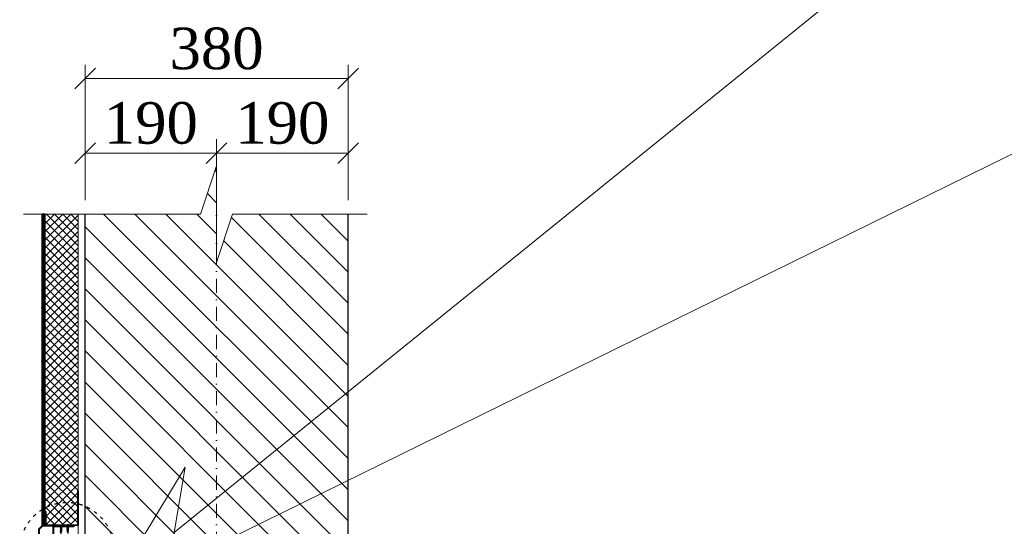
# Model space of a CAD drawing. Header units: millimetres. Extents: x 2063114 to 14983986, y -126020516 to 213791.
# Tile 670 of 731: x 2422613 to 2429726, y -114317 to -110657. Entities that reach past the tile are written whole.
import ezdxf

# ---------------------------------------------------------------- set-up
doc = ezdxf.new("R2010")
doc.units = ezdxf.units.MM
for name, pattern in [('ACAD_ISO03W100', [30, 12, -18]), ('ACAD_ISO04W100', [30, 24, -3, 0, -3]), ('DASHDOT', [25.4, 12.7, -6.35, 0, -6.35]), ('DASHDOTX2', [50.8, 25.4, -12.7, 0, -12.7])]:
    doc.linetypes.add(name, pattern=pattern)
doc.layers.get('Defpoints').update_dxf_attribs({"color": 6, "lineweight": 35})
doc.layers.add('Building', color=3, linetype='Continuous')
doc.layers.add('Композит', color=203, linetype='Continuous')
doc.layers.add('osi', color=7, linetype='ACAD_ISO04W100', lineweight=13, true_color=0x575757)
for name, color, linetype, lineweight in [('АР размеры', 90, 'Continuous', 25), ('Стены_GR', 250, 'Continuous', 20), ('Тонкие дополнительные_GR', 250, 'Continuous', 20), ('Тонкие_вспом_GR', 7, 'Continuous', 13), ('Узлы', 7, 'Continuous', 30), ('Штрих_GR', 35, 'Continuous', 5)]:
    doc.layers.add(name, color=color, linetype=linetype, lineweight=lineweight)
doc.styles.add('Times New Roman', font='times.ttf')
doc.dimstyles.new('Миржалол20', dxfattribs={"dimtxt": 300, "dimasz": 150, "dimexe": 100, "dimexo": 100, "dimgap": 63, "dimtad": 1, "dimdec": 0, "dimlfac": 0.2, "dimtxsty": 'Times New Roman', "dimblk": 'OBLIQUE', "dimcen": 100, "dimclrd": 256, "dimclre": 256, "dimclrt": 256, "dimadec": 0, "dimazin": 0, "dimtfac": 1, "dimtdec": 0, "dimtmove": 1, "dimatfit": 3, "dimfxl": 800, "dimfxlon": 1, "dimlwd": 13, "dimlwe": 13, "dimarcsym": 0})

# ---------------------------------------------------------------- blocks, each defined once
blk = doc.blocks.new('_Oblique')
at = {"color": 0, "linetype": 'ByBlock', "lineweight": -2}
blk.add_line((-0.5, -0.5), (0.5, 0.5), dxfattribs=at)
blk = doc.blocks.new('*D4167')
at = {"linetype": 'Continuous', "lineweight": 13, "ltscale": 3, "transparency": 16777216}
for p, q in [((2424035.7, -111962), (2424035.7, -111521.1)), ((2424985.7, -111962), (2424985.7, -111521.1)), ((2424985.7, -111621.1), (2424035.7, -111621.1))]:
    blk.add_line(p, q, dxfattribs=at)
at = {"layer": 'Defpoints', "color": 0, "ltscale": 3, "transparency": 16777216}
for p in [(2424035.7, -111621.1), (2424035.7, -112062), (2424985.7, -112062)]:
    blk.add_point(p, dxfattribs=at)
at = {"lineweight": 13, "ltscale": 3, "transparency": 16777216, "xscale": 150, "yscale": 150, "zscale": 150, "rotation": 180}
blk.add_blockref('_Oblique', (2424035.7, -111621.1), dxfattribs=at)
at = {"lineweight": 13, "ltscale": 3, "transparency": 16777216, "xscale": 150, "yscale": 150, "zscale": 150}
blk.add_blockref('_Oblique', (2424985.7, -111621.1), dxfattribs=at)
at = {"lineweight": 13, "ltscale": 3, "transparency": 16777216, "insert": (2424510.7, -111405.1), "char_height": 300, "attachment_point": 5, "style": 'Times New Roman'}
blk.add_mtext('190', dxfattribs=at)
blk = doc.blocks.new('*D4168')
at = {"linetype": 'Continuous', "lineweight": 13, "ltscale": 3, "transparency": 16777216}
for p, q in [((2423085.7, -111962), (2423085.7, -111521.1)), ((2424035.7, -111962), (2424035.7, -111521.1)), ((2423085.7, -111621.1), (2424035.7, -111621.1))]:
    blk.add_line(p, q, dxfattribs=at)
at = {"layer": 'Defpoints', "color": 0, "ltscale": 3, "transparency": 16777216}
for p in [(2424035.7, -111621.1), (2423085.7, -112062), (2424035.7, -112062)]:
    blk.add_point(p, dxfattribs=at)
at = {"lineweight": 13, "ltscale": 3, "transparency": 16777216, "xscale": 150, "yscale": 150, "zscale": 150, "rotation": 180}
blk.add_blockref('_Oblique', (2423085.7, -111621.1), dxfattribs=at)
at = {"lineweight": 13, "ltscale": 3, "transparency": 16777216, "xscale": 150, "yscale": 150, "zscale": 150}
blk.add_blockref('_Oblique', (2424035.7, -111621.1), dxfattribs=at)
at = {"lineweight": 13, "ltscale": 3, "transparency": 16777216, "insert": (2423560.7, -111405.1), "char_height": 300, "attachment_point": 5, "style": 'Times New Roman'}
blk.add_mtext('190', dxfattribs=at)
blk = doc.blocks.new('*D4169')
at = {"linetype": 'Continuous', "lineweight": 13, "ltscale": 3, "transparency": 16777216}
for p, q in [((2423085.7, -111882.6), (2423085.7, -110982.6)), ((2424985.7, -111882.6), (2424985.7, -110982.6)), ((2424985.7, -111082.6), (2423085.7, -111082.6))]:
    blk.add_line(p, q, dxfattribs=at)
at = {"layer": 'Defpoints', "color": 0, "ltscale": 3, "transparency": 16777216}
for p in [(2423085.7, -111082.6), (2423085.7, -112062), (2424985.7, -112062)]:
    blk.add_point(p, dxfattribs=at)
at = {"lineweight": 13, "ltscale": 3, "transparency": 16777216, "xscale": 150, "yscale": 150, "zscale": 150, "rotation": 180}
blk.add_blockref('_Oblique', (2423085.7, -111082.6), dxfattribs=at)
at = {"lineweight": 13, "ltscale": 3, "transparency": 16777216, "xscale": 150, "yscale": 150, "zscale": 150}
blk.add_blockref('_Oblique', (2424985.7, -111082.6), dxfattribs=at)
at = {"lineweight": 13, "ltscale": 3, "transparency": 16777216, "insert": (2424035.7, -110867), "char_height": 300, "attachment_point": 5, "style": 'Times New Roman'}
blk.add_mtext('380', dxfattribs=at)
blk = doc.blocks.new('4.8[12')
at = {"layer": 'Building', "linetype": 'ByBlock'}
for p, q in [((-2.5, 0), (2.5, 0)), ((-2.5, 0), (-2.5, -0.2)), ((-1.3, 8.6), (1.2, 9.1)), ((-1, 8.8), (-1.3, 8.6)), ((-1, 8.5), (-1.3, 8.6)), ((-1.3, 7.6), (1.2, 8.1)), ((-1, 7.8), (-1.3, 7.6)), ((-1, 7.5), (-1.3, 7.6)), ((-1.3, 6.6), (1.2, 7.1)), ((-1, 6.8), (-1.3, 6.6)), ((-1, 6.5), (-1.3, 6.6)), ((-1.3, 5.6), (1.2, 6.1)), ((-1, 5.8), (-1.3, 5.6)), ((-1, 5.5), (-1.3, 5.6)), ((-1.3, 4.6), (1.2, 5.1)), ((-1, 4.8), (-1.3, 4.6)), ((-1, 4.5), (-1.3, 4.6)), ((-1.3, 3.6), (1.2, 4.1)), ((-1, 3.8), (-1.3, 3.6)), ((-1, 3.5), (-1.3, 3.6)), ((-1.3, 2.6), (1.2, 3.1)), ((-1, 2.8), (-1.3, 2.6)), ((-1, 2.5), (-1.3, 2.6)), ((-1.3, 1.6), (1.2, 2.1)), ((-1, 1.8), (-1.3, 1.6)), ((-1, 1.5), (-1.3, 1.6)), ((-1.3, 0.6), (1.2, 1.1)), ((-1, 0.8), (-1.3, 0.6)), ((-1, 0.5), (-1.3, 0.6)), ((-1.2, 9.7), (1, 10.1)), ((-0.8, 9.8), (-1.2, 9.7)), ((-0.9, 9.5), (-1.2, 9.7)), ((-0.9, 9.5), (-1, 9.3)), ((-1, 8.8), (-1, 9.3)), ((-1, 8.8), (1, 9.3)), ((-1, 8.5), (1, 9)), ((-1, 7.8), (-1, 8.5)), ((-1, 7.8), (1, 8.3)), ((-1, 7.5), (1, 8)), ((-1, 6.8), (-1, 7.5)), ((-1, 6.8), (1, 7.3)), ((-1, 6.5), (1, 7)), ((-1, 5.8), (-1, 6.5)), ((-1, 5.8), (1, 6.3)), ((-1, 5.5), (1, 6)), ((-1, 4.8), (-1, 5.5)), ((-1, 4.8), (1, 5.3)), ((-1, 4.5), (1, 5)), ((-1, 3.8), (-1, 4.5)), ((-1, 3.8), (1, 4.3)), ((-1, 3.5), (1, 4)), ((-1, 2.8), (-1, 3.5)), ((-1, 2.8), (1, 3.3)), ((-1, 2.5), (1, 3)), ((-1, 1.8), (-1, 2.5)), ((-1, 1.8), (1, 2.3)), ((-1, 1.5), (1, 2)), ((-1, 0.8), (-1, 1.5)), ((-1, 0.8), (1, 1.3)), ((-1, 0.5), (1, 1)), ((-1, 0), (-1, 0.5)), ((-0.9, 9.5), (0.8, 9.9)), ((0, 12), (-0.8, 9.8)), ((-0.8, 9.8), (0.7, 10.2)), ((0, 12), (0.7, 10.2)), ((0.7, 10.2), (1, 10.1)), ((0.8, 9.9), (1, 10.1)), ((0.8, 9.9), (1, 9.3)), ((1, 9.3), (1.2, 9.1)), ((1, 9), (1.2, 9.1)), ((1, 8.3), (1, 9)), ((1, 8.3), (1.2, 8.1)), ((1, 8), (1.2, 8.1)), ((1, 7.3), (1, 8)), ((1, 7.3), (1.2, 7.1)), ((1, 7), (1.2, 7.1)), ((1, 6.3), (1, 7)), ((1, 6.3), (1.2, 6.1)), ((1, 6), (1.2, 6.1)), ((1, 5.3), (1, 6)), ((1, 5.3), (1.2, 5.1)), ((1, 5), (1.2, 5.1)), ((1, 4.3), (1, 5)), ((1, 4.3), (1.2, 4.1)), ((1, 4), (1.2, 4.1)), ((1, 3.3), (1, 4)), ((1, 3.3), (1.2, 3.1)), ((1, 3), (1.2, 3.1)), ((1, 2.3), (1, 3)), ((1, 2.3), (1.2, 2.1)), ((1, 2), (1.2, 2.1)), ((1, 1.3), (1, 2)), ((1, 1.3), (1.2, 1.1)), ((1, 1), (1.2, 1.1)), ((1, 0), (1, 1)), ((2.5, 0), (2.5, -0.2))]:
    blk.add_line(p, q, dxfattribs=at)
for centre, radius, start, end in [((-1.3, -0.2), 1.25, 180, 242.9643), ((0, 2.2), 4, 242.9643, 297.0357), ((1.2, -0.2), 1.25, 297.0357, 360)]:
    blk.add_arc(centre, radius, start, end, dxfattribs=at)
at = {"layer": 'Композит', "color": 1, "linetype": 'ACAD_ISO04W100'}
blk.add_line((0, -4.2), (0, 14), dxfattribs=at)
blk = doc.blocks.new('ПИИ')
at = {"layer": 'Building', "linetype": 'ByBlock'}
for p, q in [((695143.2, 434019.8), (695143.2, 434016)), ((695144.4, 434018.7), (695144.8, 434018.7)), ((695144.4, 434017.2), (695145.2, 434017.2)), ((695144.8, 434018.7), (695144.9, 434018.8)), ((695144.8, 434018.7), (695145.2, 434017.2)), ((695145, 434018.7), (695144.9, 434018.8)), ((695144.9, 434018.8), (695145.3, 434017)), ((695145, 434018.7), (695145.5, 434018.7)), ((695145, 434018.7), (695145.4, 434017.2)), ((695145.2, 434017.2), (695145.3, 434017)), ((695145.4, 434017.2), (695145.3, 434017)), ((695145.4, 434017.2), (695145.9, 434017.2)), ((695145.5, 434018.7), (695145.6, 434018.8)), ((695145.5, 434018.7), (695145.9, 434017.2)), ((695145.8, 434018.7), (695145.6, 434018.8)), ((695145.6, 434018.8), (695146, 434017)), ((695145.8, 434018.7), (695146.3, 434018.7)), ((695145.8, 434018.7), (695146.1, 434017.2)), ((695145.9, 434017.2), (695146, 434017)), ((695146.1, 434017.2), (695146, 434017)), ((695146.1, 434017.2), (695146.7, 434017.2)), ((695146.3, 434018.7), (695146.4, 434018.8)), ((695146.3, 434018.7), (695146.7, 434017.2)), ((695146.5, 434018.7), (695146.4, 434018.8)), ((695146.4, 434018.8), (695146.8, 434017)), ((695146.5, 434018.7), (695147, 434018.7)), ((695146.5, 434018.7), (695146.9, 434017.2)), ((695146.7, 434017.2), (695146.8, 434017)), ((695146.9, 434017.2), (695146.8, 434017)), ((695146.9, 434017.2), (695147.4, 434017.2)), ((695147, 434018.7), (695147.1, 434018.8)), ((695147, 434018.7), (695147.4, 434017.2)), ((695147.3, 434018.7), (695147.1, 434018.8)), ((695147.1, 434018.8), (695147.5, 434017)), ((695147.3, 434018.7), (695147.8, 434018.7)), ((695147.3, 434018.7), (695147.6, 434017.2)), ((695147.4, 434017.2), (695147.5, 434017)), ((695147.6, 434017.2), (695147.5, 434017)), ((695147.6, 434017.2), (695148.2, 434017.2)), ((695147.8, 434018.7), (695147.9, 434018.8)), ((695147.8, 434018.7), (695148.2, 434017.2)), ((695148, 434018.7), (695147.9, 434018.8)), ((695147.9, 434018.8), (695148.3, 434017)), ((695148, 434018.7), (695148.5, 434018.7)), ((695148, 434018.7), (695148.4, 434017.2)), ((695148.2, 434017.2), (695148.3, 434017)), ((695148.4, 434017.2), (695148.3, 434017)), ((695148.4, 434017.2), (695148.9, 434017.2)), ((695148.5, 434018.7), (695148.6, 434018.8)), ((695148.5, 434018.7), (695148.9, 434017.2)), ((695148.8, 434018.7), (695148.6, 434018.8)), ((695148.6, 434018.8), (695149, 434017)), ((695148.8, 434018.7), (695149.3, 434018.7)), ((695148.8, 434018.7), (695149.1, 434017.2)), ((695148.9, 434017.2), (695149, 434017)), ((695149.1, 434017.2), (695149, 434017)), ((695149.1, 434017.2), (695149.7, 434017.2)), ((695149.3, 434018.7), (695149.4, 434018.8)), ((695149.3, 434018.7), (695149.7, 434017.2)), ((695149.5, 434018.7), (695149.4, 434018.8)), ((695149.4, 434018.8), (695149.8, 434017)), ((695149.5, 434018.7), (695150, 434018.7)), ((695149.5, 434018.7), (695149.9, 434017.2)), ((695149.7, 434017.2), (695149.8, 434017)), ((695149.9, 434017.2), (695149.8, 434017)), ((695149.9, 434017.2), (695150.4, 434017.2)), ((695150, 434018.7), (695150.1, 434018.8)), ((695150, 434018.7), (695150.4, 434017.2)), ((695150.3, 434018.7), (695150.1, 434018.8)), ((695150.1, 434018.8), (695150.5, 434017)), ((695150.3, 434018.7), (695150.8, 434018.7)), ((695150.3, 434018.7), (695150.6, 434017.2)), ((695150.4, 434017.2), (695150.5, 434017)), ((695150.6, 434017.2), (695150.5, 434017)), ((695150.6, 434017.2), (695151.2, 434017.2)), ((695150.8, 434018.7), (695150.9, 434018.8)), ((695150.8, 434018.7), (695151.2, 434017.2)), ((695151, 434018.7), (695150.9, 434018.8)), ((695150.9, 434018.8), (695151.3, 434017)), ((695151, 434018.7), (695151.4, 434018.7)), ((695151, 434018.7), (695151.4, 434017.2)), ((695151.2, 434017.2), (695151.3, 434017)), ((695151.4, 434017.2), (695151.3, 434017)), ((695151.6, 434018.6), (695151.4, 434018.7)), ((695151.9, 434017.3), (695151.4, 434017.2)), ((695151.6, 434018.6), (695151.7, 434018.8)), ((695151.6, 434018.6), (695151.9, 434017.3)), ((695151.8, 434018.5), (695151.7, 434018.8)), ((695151.7, 434018.8), (695152, 434017.2)), ((695153.4, 434017.9), (695151.8, 434018.5)), ((695151.8, 434018.5), (695152.1, 434017.4)), ((695151.9, 434017.3), (695152, 434017.2)), ((695152.1, 434017.4), (695152, 434017.2)), ((695153.4, 434017.9), (695152.1, 434017.4))]:
    blk.add_line(p, q, dxfattribs=at)
blk.add_lwpolyline([(695143.2, 434016), (695144.4, 434017.2), (695144.4, 434018.7), (695143.2, 434019.8)], dxfattribs=at)
at = {"layer": 'Композит', "color": 1, "linetype": 'ACAD_ISO04W100'}
blk.add_line((695141.3, 434017.9), (695154.9, 434017.9), dxfattribs=at)
blk = doc.blocks.new('*X38')
at = {"layer": 'Тонкие дополнительные_GR', "color": 0, "lineweight": -3}
for p, q in [((76, 129), (76.5, 129.5)), ((76, 127.3), (76.5, 127.8)), ((76, 125.5), (76.5, 126)), ((76, 123.7), (76.5, 124.2)), ((76, 122), (76.5, 122.5)), ((76, 120.2), (76.5, 120.7)), ((76, 118.4), (76.5, 118.9)), ((76, 116.7), (76.5, 117.2)), ((76, 114.9), (76.5, 115.4)), ((76, 113.1), (76.5, 113.6)), ((76, 111.4), (76.5, 111.9)), ((76, 109.6), (76.5, 110.1)), ((76, 107.8), (76.5, 108.3)), ((76, 106.1), (76.5, 106.6)), ((76, 104.3), (76.5, 104.8)), ((76, 102.5), (76.5, 103)), ((76, 100.7), (76.5, 101.2)), ((76, 99), (76.5, 99.5)), ((76, 97.2), (76.5, 97.7)), ((83.5, 129.5), (83.5, 129.5)), ((83.5, 127.7), (84, 128.2)), ((83.5, 125.9), (84, 126.4)), ((83.5, 124.2), (84, 124.7)), ((83.5, 122.4), (84, 122.9)), ((83.5, 120.6), (84, 121.1)), ((83.5, 118.9), (84, 119.4)), ((83.5, 117.1), (84, 117.6)), ((83.5, 115.3), (84, 115.8)), ((83.5, 113.6), (84, 114.1)), ((83.5, 111.8), (84, 112.3)), ((83.5, 110), (84, 110.5)), ((83.5, 108.2), (84, 108.7)), ((83.5, 106.5), (84, 107)), ((83.5, 104.7), (84, 105.2)), ((83.5, 102.9), (84, 103.4)), ((83.5, 101.2), (84, 101.7)), ((83.5, 99.4), (84, 99.9)), ((83.5, 97.6), (84, 98.1)), ((76, 95.4), (76.5, 95.9)), ((76, 93.7), (76.5, 94.2)), ((76, 91.9), (76.5, 92.4)), ((76, 90.1), (76.5, 90.6)), ((76, 88.4), (76.5, 88.9)), ((76, 86.6), (76.5, 87.1)), ((76, 84.8), (76.5, 85.3)), ((76, 83.1), (76.5, 83.6)), ((76, 81.3), (76.5, 81.8)), ((76, 79.5), (76.5, 80)), ((76, 77.8), (76.5, 78.3)), ((76, 76), (76.5, 76.5)), ((76, 74.2), (76.5, 74.7)), ((76, 72.5), (76.5, 73)), ((76, 70.7), (76.5, 71.2)), ((76, 68.9), (76.5, 69.4)), ((76, 67.2), (76.5, 67.7)), ((76, 65.4), (76.5, 65.9)), ((83.5, 95.9), (84, 96.4)), ((83.5, 94.1), (84, 94.6)), ((83.5, 92.3), (84, 92.8)), ((83.5, 90.6), (84, 91.1)), ((83.5, 88.8), (84, 89.3)), ((83.5, 87), (84, 87.5)), ((83.5, 85.3), (84, 85.8)), ((83.5, 83.5), (84, 84)), ((83.5, 81.7), (84, 82.2)), ((83.5, 80), (84, 80.5)), ((83.5, 78.2), (84, 78.7)), ((83.5, 76.4), (84, 76.9)), ((83.5, 74.7), (84, 75.2)), ((83.5, 72.9), (84, 73.4)), ((83.5, 71.1), (84, 71.6)), ((83.5, 69.4), (84, 69.9)), ((83.5, 67.6), (84, 68.1)), ((83.5, 65.8), (84, 66.3)), ((76, 63.6), (76.5, 64.1)), ((76, 61.9), (76.5, 62.4)), ((76, 60.1), (76.5, 60.6)), ((76, 58.3), (76.5, 58.8)), ((76, 56.6), (76.5, 57.1)), ((76, 54.8), (76.5, 55.3)), ((76, 53), (76.5, 53.5)), ((76, 51.3), (76.5, 51.8)), ((76, 49.5), (76.5, 50)), ((76, 47.7), (76.5, 48.2)), ((76, 45.9), (76.5, 46.4)), ((76, 44.2), (76.5, 44.7)), ((76, 42.4), (76.5, 42.9)), ((83.5, 64.1), (84, 64.6)), ((83.5, 62.3), (84, 62.8)), ((83.5, 60.5), (84, 61)), ((83.5, 58.8), (84, 59.3)), ((83.5, 57), (84, 57.5)), ((83.5, 55.2), (84, 55.7)), ((83.5, 53.4), (84, 53.9)), ((83.5, 51.7), (84, 52.2)), ((83.5, 49.9), (84, 50.4)), ((83.5, 48.1), (84, 48.6)), ((83.5, 46.4), (84, 46.9)), ((83.5, 44.6), (84, 45.1)), ((83.5, 42.8), (84, 43.3)), ((84, 41.5), (84.3, 41.9)), ((84.8, 40.7), (85.2, 41))]:
    blk.add_line(p, q, dxfattribs=at)
blk = doc.blocks.new('Mbolt')
at = {"layer": 'Тонкие дополнительные_GR', "color": 7, "lineweight": -3}
for p, q in [((865.3, 308.3), (863.7, 305.2)), ((869.8, 306), (868.2, 302.9)), ((868.4, 302.8), (868.3, 302.6)), ((870.1, 306.1), (870, 305.9)), ((907.7, 282.2), (908.5, 283.9)), ((909.4, 283.8), (907.8, 284.7)), ((908.2, 282.3), (907.8, 281.6)), ((907.9, 282.1), (908.8, 283.8)), ((909.8, 286.3), (908.9, 284.6)), ((909.2, 284.4), (908.9, 283.7)), ((909.1, 284.4), (910, 286.2)), ((910.3, 286.5), (910, 285.8))]:
    blk.add_line(p, q, dxfattribs=at)
at = {"layer": 'Тонкие дополнительные_GR', "color": 7, "linetype": 'DASHDOT', "lineweight": -3}
blk.add_line((907.8, 284.7), (864.5, 306.7), dxfattribs=at)
at = {"layer": 'Тонкие дополнительные_GR', "color": 7, "lineweight": -3}
for points in [[(866.3, 303.6), (863.6, 305), (863.7, 305.2), (907.4, 282.9), (907.8, 281.6), (907.6, 281.5), (907.2, 282.8), (867.8, 302.8)], [(867.8, 306.5), (865.2, 307.8), (865, 307.7), (864, 305.8), (864.1, 305.5), (866.6, 304.3)], [(865.2, 307.8), (864.1, 305.5)], [(868.1, 307.2), (865.4, 308.5), (865.3, 308.3), (909, 286.1), (910.3, 286.5), (910.2, 286.7), (909, 286.3), (869.7, 306.4)], [(870.6, 302.2), (907.2, 283.6)], [(908.3, 285.8), (871.8, 304.5)], [(905.3, 284.3), (905.3, 284.3)]]:
    blk.add_lwpolyline(points, dxfattribs=at)
at = {"layer": 'Тонкие дополнительные_GR', "color": 7, "lineweight": 25}
for points in [[(866.7, 304.4), (864, 305.8)], [(867.7, 306.3), (865, 307.7)], [(907.3, 283.8), (870.7, 302.4)], [(908.3, 285.6), (871.7, 304.3)]]:
    blk.add_lwpolyline(points, dxfattribs=at)
at = {"layer": 'Тонкие дополнительные_GR', "color": 7, "lineweight": -3}
blk.add_lwpolyline([(868.2, 302.9), (870.5, 302), (871.9, 304.7), (869.8, 306), (869.5, 306.7), (868.2, 307.4), (866.2, 303.4), (867.5, 302.7)], close=True, dxfattribs=at)
blk.add_lwpolyline([(909.6, 284.2), (908.6, 284.7), (908.3, 284), (909.3, 283.5, -0.108292), (907.9, 282.1), (907.7, 282.2), (907.2, 283.6), (908.3, 285.8), (909.8, 286.3), (910, 286.2, -0.108292)], format="xyb", close=True, dxfattribs=at)
at = {"layer": 'Тонкие дополнительные_GR', "color": 7, "lineweight": 25, "xscale": -0.4999999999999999, "yscale": 0.4999999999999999, "zscale": 0.4999999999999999, "rotation": 63}
blk.add_blockref('*X38', (945, 310.6), dxfattribs=at)

msp = doc.modelspace()

# ---------------------------------------------------------------- hatches: boundary and pattern name
at = {"ltscale": 0.1}
h = msp.add_hatch(dxfattribs=at)
h.set_pattern_fill('ANSI31', color=0, scale=50, angle=90, style=0)
h.set_pattern_definition([(135, (-3552755.8, -642507), (-112.2532015, -112.2532015), [])])
h.paths.add_polyline_path([(2424985.69495, -112062.01752), (2424151.03083, -112062.01752), (2424035.69495, -112410.85131), (2424035.69495, -111713.18374), (2423920.35907, -112062.01752), (2423085.69495, -112062.01752), (2423085.69495, -115865.644), (2424985.69495, -115865.644)])
at = {"layer": 'Узлы', "lineweight": 20}
h = msp.add_hatch(dxfattribs=at)
h.set_pattern_fill('INSUL', color=5, scale=5, angle=45)
h.set_pattern_definition([(45, (-1052794.773, -2281154.498), (-33.67596045, 33.67596045), []), (45, (-1052806, -2281143.27), (-33.67596045, 33.67596045), [15.875, -15.875]), (45, (-1052817.223, -2281132.047), (-33.67596045, 33.67596045), [15.875, -15.875])])
h.paths.add_polyline_path([(2422788.19495, -112062.01752), (2422783.19495, -112062.01752), (2422783.19495, -114313.91177), (2422788.19495, -114313.91177)])
at = {"layer": 'Штрих_GR', "ltscale": 2}
h = msp.add_hatch(dxfattribs=at)
h.set_pattern_fill('AR-SAND', color=0, scale=1.3125, style=0)
h.set_pattern_definition([(37.5, (211609.125, -1773155.92), (-2.1000411, 64.2354874), [0, -50.673, 0, -56.67375, 0, -54.1734375]), (7.5, (211609.125, -1773155.92), (58.999931, 94.0832944), [0, -27.33675, 0, -45.672375, 0, -17.5021875]), (327.5, (211568.12, -1773155.92), (103.8177486, 0.1886305), [0, -16.66875, 0, -60.0075, 0, -78.343125]), (317.5, (211568.12, -1773155.92), (100.2167844, 29.2594737), [0, -8.334375, 0, -39.33825, 0, -45.005625])])
h.paths.add_polyline_path([(2422798.19495, -112062.01752), (2422773.19495, -112062.01752), (2422773.19495, -114313.91177), (2422798.19495, -114313.91177)])
h = msp.add_hatch(dxfattribs=at)
h.set_pattern_fill('ANSI37', color=32, scale=13.125, style=0)
h.set_pattern_definition([(45, (2030872.86, -71310.377), (-29.4664654, 29.4664654), []), (135, (2030872.86, -71310.377), (-29.4664654, -29.4664654), [])])
h.paths.add_polyline_path([(2423035.69495, -112062.01752), (2422798.19495, -112062.01752), (2422798.19495, -114306.91177), (2423035.69495, -114306.91177)])

# ---------------------------------------------------------------- linework, layer by layer
at = {"linetype": 'DASHDOTX2', "lineweight": 9, "ltscale": 4}
msp.add_line((2424035.69495, -111918.41788), (2424035.69495, -124194.66581), dxfattribs=at)
at = {"lineweight": 20}
for points in [[(2430172.07266, -109147.39788), (2423728.70623, -114361.22367), (2423808.12583, -113890.98306), (2423293.96938, -114746.14656), (2424296.55741, -114746.14656), (2423814.08194, -114561.62165), (2430172.07266, -111435.81984)], [(2422854.44885, -114317.41177), (2422854.44885, -114300.61242)]]:
    msp.add_lwpolyline(points, dxfattribs=at)
at = {"lineweight": 13, "ltscale": 3}
msp.add_lwpolyline([(2425123.83881, -112062.01752), (2424151.03083, -112062.01752), (2424035.69495, -112410.85131), (2424035.69495, -111713.18374), (2423920.35907, -112062.01752), (2422640.63501, -112062.01752)], dxfattribs=at)
at = {"color": 5, "lineweight": 20}
for points in [[(2422783.19495, -112062.01752), (2422788.19495, -112062.01752), (2422788.19495, -114313.91177), (2422783.19495, -114313.91177)], [(2423035.69495, -116015.644), (2423085.69495, -116015.644), (2423085.69495, -112062.01752), (2423035.69495, -112062.01752)]]:
    msp.add_lwpolyline(points, close=True, dxfattribs=at)
at = {"lineweight": 30}
for points in [[(2423035.69495, -114060.41177), (2423035.69495, -114310.41177), (2422798.19495, -114310.41177), (2422798.19495, -114210.41177), (2422801.69495, -114210.41177), (2422801.69495, -114306.91177), (2423032.19495, -114306.91177), (2423032.19495, -114060.41177)], [(2422944.44885, -114317.41177), (2422776.94885, -114317.41177), (2422754.44885, -114339.91177), (2422754.44885, -114397.36151), (2422728.42372, -114423.38664), (2422725.94885, -114420.91177), (2422750.94885, -114395.91177), (2422750.94885, -114336.41177), (2422773.44885, -114313.91177), (2422944.44885, -114313.91177)], [(2423004.44885, -114317.41177), (2423004.44885, -114320.91177), (2422857.94885, -114320.91177), (2422857.94885, -114463.91177), (2423004.44885, -114463.91177), (2423004.44885, -114467.41177), (2422854.44885, -114467.41177), (2422854.44885, -114317.41177)]]:
    msp.add_lwpolyline(points, close=True, dxfattribs=at)
at = {"linetype": 'ACAD_ISO03W100', "lineweight": 30, "ltscale": 2}
msp.add_lwpolyline([(2422613.26615, -119508.84754), (2422613.26615, -114486.94037, -1), (2423293.96938, -114486.94037), (2423293.96938, -119508.84754, -1)], format="xyb", close=True, dxfattribs=at)
at = {"layer": 'osi', "color": 0, "linetype": 'Continuous', "lineweight": 25}
for p, q in [((2423085.69495, -115865.644), (2423085.69495, -112062.01752)), ((2424985.69495, -115865.644), (2424985.69495, -112062.01752))]:
    msp.add_line(p, q, dxfattribs=at)
at = {"layer": 'АР размеры', "color": 0}
msp.add_lwpolyline([(2422798.19495, -112062.01752), (2422773.19495, -112062.01752), (2422773.19495, -114313.91177), (2422798.19495, -114313.91177)], close=True, dxfattribs=at)
at = {"layer": 'Стены_GR', "color": 0, "ltscale": 2}
for p, q in [((2422798.19495, -112816.98752), (2422798.19495, -113009.48752)), ((2422798.19495, -113033.55002), (2422798.19495, -114313.91177))]:
    msp.add_line(p, q, dxfattribs=at)
at = {"layer": 'Тонкие_вспом_GR', "color": 0, "ltscale": 2}
for p in [(2422798.19495, -112305.56193), (2422798.19495, -112583.37443)]:
    msp.add_line(p, (2422798.19495, -114313.91177), dxfattribs=at)

# ---------------------------------------------------------------- block references
at = {"lineweight": 20, "xscale": 5, "yscale": 5, "zscale": 5, "rotation": 270}
msp.add_blockref('ПИИ', (252821.80097, 3361403.26278), dxfattribs=at)
at = {"color": 0, "linetype": 'ByBlock', "xscale": 3.75, "yscale": 3.75, "zscale": 3.75, "rotation": 180}
msp.add_blockref('4.8[12', (2422960.74501, -114317.41177), dxfattribs=at)
at = {"color": 0, "xscale": 4.375000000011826, "yscale": 4.375000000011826, "zscale": 4.375000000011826, "rotation": 207.0000000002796}
msp.add_blockref('Mbolt', (2426005.37581, -111479.56886), dxfattribs=at)

# ---------------------------------------------------------------- dimensions: what is measured, and where the dimension line sits
at = {"lineweight": 13, "ltscale": 3}
for base, p2, picture, middle in [((2423085.69495, -111082.63178), (2423085.69495, -112062.01752), '*D4169', (2424035.69495, -110867.03625)), ((2424035.69495, -111621.13554), (2424035.69495, -112062.01752), '*D4167', (2424510.69495, -111405.10742))]:
    dim = msp.add_linear_dim(base=base, p1=(2424985.69495, -112062.01752), p2=p2, dimstyle='Миржалол20', dxfattribs=at)
    dim.commit()
    dim.dimension.update_dxf_attribs({"geometry": picture, "text_midpoint": middle})
dim = msp.add_linear_dim(base=(2424035.69495, -111621.13554), p1=(2423085.69495, -112062.01752), p2=(2424035.69495, -112062.01752), angle=180, dimstyle='Миржалол20', dxfattribs=at)
dim.commit()
dim.dimension.update_dxf_attribs({"geometry": '*D4168', "text_midpoint": (2423560.69495, -111405.10742)})

doc.saveas('drawing.dxf')
